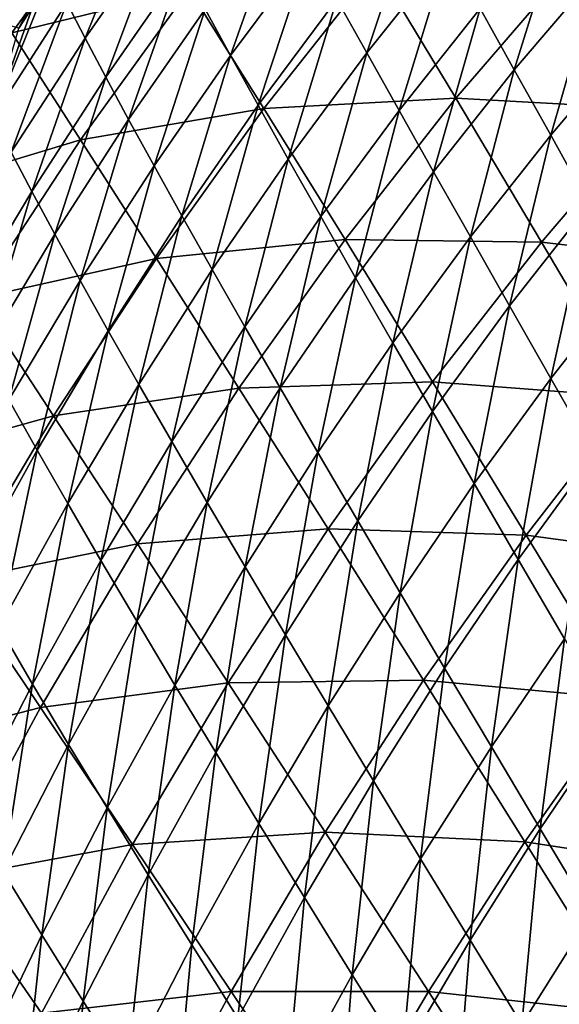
# Model space of a CAD drawing. Header units: millimetres. Extents: x -300 to 300, y -500 to 500.
# Tile 609 of 656: x -224 to -198, y 353 to 400. Entities that reach past the tile are written whole.
import ezdxf

# ---------------------------------------------------------------- set-up
doc = ezdxf.new("R2010")
doc.units = ezdxf.units.MM
doc.header["$LTSCALE"] = 81.481481
for name, color, linetype in [('20', 7, 'CONTINUOUS'), ('22', 7, 'CONTINUOUS'), ('25', 7, 'CONTINUOUS')]:
    doc.layers.add(name, color=color, linetype=linetype)

msp = doc.modelspace()

# ---------------------------------------------------------------- linework, layer by layer
at = {"layer": '20', "color": 7, "linetype": 'CONTINUOUS'}
for points in [[(-224.295, 399.792, 29.563), (-219.043, 407.049, 29.703), (-227.239, 404.346, 25.2), (-224.295, 399.792, 29.563)], [(-224.295, 399.792, 29.563), (-215.795, 401.894, 33.829), (-219.043, 407.049, 29.703), (-224.295, 399.792, 29.563)], [(-212.222, 396.172, 37.708), (-206.845, 402.993, 37.877), (-215.795, 401.894, 33.829), (-212.222, 396.172, 37.708)], [(-212.222, 396.172, 37.708), (-203.032, 396.661, 41.527), (-206.845, 402.993, 37.877), (-212.222, 396.172, 37.708)], [(-203.032, 396.661, 41.527), (-197.502, 403.083, 41.704), (-206.845, 402.993, 37.877), (-203.032, 396.661, 41.527)], [(-203.032, 396.661, 41.527), (-193.487, 396.136, 45.128), (-197.502, 403.083, 41.704), (-203.032, 396.661, 41.527)], [(-221.001, 394.671, 33.673), (-215.795, 401.894, 33.829), (-224.295, 399.792, 29.563), (-221.001, 394.671, 33.673)], [(-221.001, 394.671, 33.673), (-212.222, 396.172, 37.708), (-215.795, 401.894, 33.829), (-221.001, 394.671, 33.673)], [(-229.313, 392.161, 29.422), (-221.001, 394.671, 33.673), (-224.295, 399.792, 29.563), (-229.313, 392.161, 29.422)], [(-208.335, 389.898, 41.348), (-203.032, 396.661, 41.527), (-212.222, 396.172, 37.708), (-208.335, 389.898, 41.348)], [(-208.335, 389.898, 41.348), (-198.927, 389.778, 44.942), (-203.032, 396.661, 41.527), (-208.335, 389.898, 41.348)], [(-198.927, 389.778, 44.942), (-193.487, 396.136, 45.128), (-203.032, 396.661, 41.527), (-198.927, 389.778, 44.942)], [(-217.37, 388.997, 37.539), (-212.222, 396.172, 37.708), (-221.001, 394.671, 33.673), (-217.37, 388.997, 37.539)], [(-217.37, 388.997, 37.539), (-208.335, 389.898, 41.348), (-212.222, 396.172, 37.708), (-217.37, 388.997, 37.539)], [(-198.927, 389.778, 44.942), (-189.203, 388.638, 48.323), (-193.487, 396.136, 45.128), (-198.927, 389.778, 44.942)], [(-225.977, 387.08, 33.516), (-221.001, 394.671, 33.673), (-229.313, 392.161, 29.422), (-225.977, 387.08, 33.516)], [(-225.977, 387.08, 33.516), (-217.37, 388.997, 37.539), (-221.001, 394.671, 33.673), (-225.977, 387.08, 33.516)], [(-213.415, 382.786, 41.168), (-208.335, 389.898, 41.348), (-217.37, 388.997, 37.539), (-213.415, 382.786, 41.168)], [(-213.415, 382.786, 41.168), (-204.147, 383.084, 44.755), (-208.335, 389.898, 41.348), (-213.415, 382.786, 41.168)], [(-204.147, 383.084, 44.755), (-198.927, 389.778, 44.942), (-208.335, 389.898, 41.348), (-204.147, 383.084, 44.755)], [(-204.147, 383.084, 44.755), (-194.544, 382.356, 48.132), (-198.927, 389.778, 44.942), (-204.147, 383.084, 44.755)], [(-194.544, 382.356, 48.132), (-189.203, 388.638, 48.323), (-198.927, 389.778, 44.942), (-194.544, 382.356, 48.132)], [(-222.293, 381.462, 37.369), (-217.37, 388.997, 37.539), (-225.977, 387.08, 33.516), (-222.293, 381.462, 37.369)], [(-222.293, 381.462, 37.369), (-213.415, 382.786, 41.168), (-217.37, 388.997, 37.539), (-222.293, 381.462, 37.369)], [(-230.726, 379.117, 33.359), (-222.293, 381.462, 37.369), (-225.977, 387.08, 33.516), (-230.726, 379.117, 33.359)], [(-209.148, 376.05, 44.567), (-204.147, 383.084, 44.755), (-213.415, 382.786, 41.168), (-209.148, 376.05, 44.567)], [(-209.148, 376.05, 44.567), (-199.67, 375.747, 47.939), (-204.147, 383.084, 44.755), (-209.148, 376.05, 44.567)], [(-199.67, 375.747, 47.939), (-194.544, 382.356, 48.132), (-204.147, 383.084, 44.755), (-199.67, 375.747, 47.939)], [(-218.274, 375.321, 40.987), (-213.415, 382.786, 41.168), (-222.293, 381.462, 37.369), (-218.274, 375.321, 40.987)], [(-218.274, 375.321, 40.987), (-209.148, 376.05, 44.567), (-213.415, 382.786, 41.168), (-218.274, 375.321, 40.987)], [(-199.67, 375.747, 47.939), (-189.894, 374.412, 51.102), (-194.544, 382.356, 48.132), (-199.67, 375.747, 47.939)], [(-226.994, 373.561, 37.198), (-222.293, 381.462, 37.369), (-230.726, 379.117, 33.359), (-226.994, 373.561, 37.198)], [(-226.994, 373.561, 37.198), (-218.274, 375.321, 40.987), (-222.293, 381.462, 37.369), (-226.994, 373.561, 37.198)], [(-213.934, 368.67, 44.378), (-209.148, 376.05, 44.567), (-218.274, 375.321, 40.987), (-213.934, 368.67, 44.378)], [(-213.934, 368.67, 44.378), (-204.583, 368.803, 47.744), (-209.148, 376.05, 44.567), (-213.934, 368.67, 44.378)], [(-204.583, 368.803, 47.744), (-199.67, 375.747, 47.939), (-209.148, 376.05, 44.567), (-204.583, 368.803, 47.744)], [(-222.917, 367.497, 40.806), (-218.274, 375.321, 40.987), (-226.994, 373.561, 37.198), (-222.917, 367.497, 40.806)], [(-222.917, 367.497, 40.806), (-213.934, 368.67, 44.378), (-218.274, 375.321, 40.987), (-222.917, 367.497, 40.806)], [(-204.583, 368.803, 47.744), (-194.916, 367.899, 50.905), (-199.67, 375.747, 47.939), (-204.583, 368.803, 47.744)], [(-194.916, 367.899, 50.905), (-189.894, 374.412, 51.102), (-199.67, 375.747, 47.939), (-194.916, 367.899, 50.905)], [(-231.477, 365.287, 37.028), (-222.917, 367.497, 40.806), (-226.994, 373.561, 37.198), (-231.477, 365.287, 37.028)], [(-209.287, 361.522, 47.549), (-204.583, 368.803, 47.744), (-213.934, 368.67, 44.378), (-209.287, 361.522, 47.549)], [(-209.287, 361.522, 47.549), (-199.732, 361.06, 50.707), (-204.583, 368.803, 47.744), (-209.287, 361.522, 47.549)], [(-199.732, 361.06, 50.707), (-194.916, 367.899, 50.905), (-204.583, 368.803, 47.744), (-199.732, 361.06, 50.707)], [(-218.509, 360.938, 44.188), (-213.934, 368.67, 44.378), (-222.917, 367.497, 40.806), (-218.509, 360.938, 44.188)], [(-218.509, 360.938, 44.188), (-209.287, 361.522, 47.549), (-213.934, 368.67, 44.378), (-218.509, 360.938, 44.188)], [(-199.732, 361.06, 50.707), (-189.898, 359.556, 53.663), (-194.916, 367.899, 50.905), (-199.732, 361.06, 50.707)], [(-227.347, 359.308, 40.625), (-222.917, 367.497, 40.806), (-231.477, 365.287, 37.028), (-227.347, 359.308, 40.625)], [(-227.347, 359.308, 40.625), (-218.509, 360.938, 44.188), (-222.917, 367.497, 40.806), (-227.347, 359.308, 40.625)], [(-213.784, 353.897, 47.353), (-209.287, 361.522, 47.549), (-218.509, 360.938, 44.188), (-213.784, 353.897, 47.353)], [(-213.784, 353.897, 47.353), (-204.344, 353.892, 50.507), (-209.287, 361.522, 47.549), (-213.784, 353.897, 47.353)], [(-204.344, 353.892, 50.507), (-199.732, 361.06, 50.707), (-209.287, 361.522, 47.549), (-204.344, 353.892, 50.507)], [(-222.876, 352.849, 43.999), (-218.509, 360.938, 44.188), (-227.347, 359.308, 40.625), (-222.876, 352.849, 43.999)], [(-222.876, 352.849, 43.999), (-213.784, 353.897, 47.353), (-218.509, 360.938, 44.188), (-222.876, 352.849, 43.999)], [(-204.344, 353.892, 50.507), (-194.608, 352.835, 53.462), (-199.732, 361.06, 50.707), (-204.344, 353.892, 50.507)], [(-194.608, 352.835, 53.462), (-189.898, 359.556, 53.663), (-199.732, 361.06, 50.707), (-194.608, 352.835, 53.462)], [(-231.566, 350.749, 40.445), (-222.876, 352.849, 43.999), (-227.347, 359.308, 40.625), (-231.566, 350.749, 40.445)], [(-218.078, 345.924, 47.158), (-213.784, 353.897, 47.353), (-222.876, 352.849, 43.999), (-218.078, 345.924, 47.158)], [(-218.078, 345.924, 47.158), (-208.755, 346.388, 50.308), (-213.784, 353.897, 47.353), (-218.078, 345.924, 47.158)], [(-208.755, 346.388, 50.308), (-204.344, 353.892, 50.507), (-213.784, 353.897, 47.353), (-208.755, 346.388, 50.308)], [(-208.755, 346.388, 50.308), (-199.119, 345.792, 53.261), (-204.344, 353.892, 50.507), (-208.755, 346.388, 50.308)], [(-199.119, 345.792, 53.261), (-194.608, 352.835, 53.462), (-204.344, 353.892, 50.507), (-199.119, 345.792, 53.261)]]:
    msp.add_3dface(points, dxfattribs=at)
at = {"layer": '22', "color": 7, "linetype": 'CONTINUOUS'}
for points in [[(-221.658, 401.225, 10.031), (-217.998, 406.449, 10.061), (-220.782, 399.54, 11.968), (-221.658, 401.225, 10.031)], [(-220.782, 399.54, 11.968), (-217.998, 406.449, 10.061), (-217.12, 404.786, 12.006), (-220.782, 399.54, 11.968)], [(-215.037, 400.922, 15.861), (-211.249, 405.988, 15.922), (-213.827, 398.716, 17.763), (-215.037, 400.922, 15.861)], [(-213.827, 398.716, 17.763), (-211.249, 405.988, 15.922), (-210.043, 403.794, 17.833), (-213.827, 398.716, 17.763)], [(-208.725, 401.411, 19.721), (-204.821, 406.291, 19.803), (-207.293, 398.841, 21.585), (-208.725, 401.411, 19.721)], [(-207.293, 398.841, 21.585), (-204.821, 406.291, 19.803), (-203.401, 403.725, 21.673), (-207.293, 398.841, 21.585)], [(-201.872, 400.969, 23.513), (-197.867, 405.656, 23.611), (-200.234, 398.024, 25.32), (-201.872, 400.969, 23.513)], [(-200.234, 398.024, 25.32), (-197.867, 405.656, 23.611), (-196.249, 402.708, 25.423), (-200.234, 398.024, 25.32)], [(-220.782, 399.54, 11.968), (-217.12, 404.786, 12.006), (-219.798, 397.681, 13.894), (-220.782, 399.54, 11.968)], [(-219.798, 397.681, 13.894), (-217.12, 404.786, 12.006), (-216.134, 402.944, 13.941), (-219.798, 397.681, 13.894)], [(-213.827, 398.716, 17.763), (-210.043, 403.794, 17.833), (-212.501, 396.327, 19.644), (-213.827, 398.716, 17.763)], [(-212.501, 396.327, 19.644), (-210.043, 403.794, 17.833), (-208.725, 401.411, 19.721), (-212.501, 396.327, 19.644)], [(-207.293, 398.841, 21.585), (-203.401, 403.725, 21.673), (-205.749, 396.085, 23.419), (-207.293, 398.841, 21.585)], [(-205.749, 396.085, 23.419), (-203.401, 403.725, 21.673), (-201.872, 400.969, 23.513), (-205.749, 396.085, 23.419)], [(-219.798, 397.681, 13.894), (-216.134, 402.944, 13.941), (-218.699, 395.644, 15.805), (-219.798, 397.681, 13.894)], [(-218.699, 395.644, 15.805), (-216.134, 402.944, 13.941), (-215.037, 400.922, 15.861), (-218.699, 395.644, 15.805)], [(-200.234, 398.024, 25.32), (-196.249, 402.708, 25.423), (-198.49, 394.893, 27.09), (-200.234, 398.024, 25.32)], [(-198.49, 394.893, 27.09), (-196.249, 402.708, 25.423), (-194.526, 399.571, 27.198), (-198.49, 394.893, 27.09)], [(-221.658, 401.225, 10.031), (-225.192, 395.78, 10.011), (-222.641, 402.027, 8.385), (-221.658, 401.225, 10.031)], [(-222.641, 402.027, 8.385), (-225.192, 395.78, 10.011), (-223.304, 401.024, 8.39), (-222.641, 402.027, 8.385)], [(-225.192, 395.78, 10.011), (-221.658, 401.225, 10.031), (-224.32, 394.075, 11.939), (-225.192, 395.78, 10.011)], [(-224.32, 394.075, 11.939), (-221.658, 401.225, 10.031), (-220.782, 399.54, 11.968), (-224.32, 394.075, 11.939)], [(-212.501, 396.327, 19.644), (-208.725, 401.411, 19.721), (-211.058, 393.755, 21.5), (-212.501, 396.327, 19.644)], [(-211.058, 393.755, 21.5), (-208.725, 401.411, 19.721), (-207.293, 398.841, 21.585), (-211.058, 393.755, 21.5)], [(-223.304, 401.024, 8.39), (-225.192, 395.78, 10.011), (-223.959, 400.017, 8.395), (-223.304, 401.024, 8.39)], [(-218.699, 395.644, 15.805), (-215.037, 400.922, 15.861), (-217.485, 393.43, 17.699), (-218.699, 395.644, 15.805)], [(-217.485, 393.43, 17.699), (-215.037, 400.922, 15.861), (-213.827, 398.716, 17.763), (-217.485, 393.43, 17.699)], [(-205.749, 396.085, 23.419), (-201.872, 400.969, 23.513), (-204.095, 393.145, 25.219), (-205.749, 396.085, 23.419)], [(-204.095, 393.145, 25.219), (-201.872, 400.969, 23.513), (-200.234, 398.024, 25.32), (-204.095, 393.145, 25.219)], [(-224.32, 394.075, 11.939), (-220.782, 399.54, 11.968), (-223.336, 392.2, 13.854), (-224.32, 394.075, 11.939)], [(-223.336, 392.2, 13.854), (-220.782, 399.54, 11.968), (-219.798, 397.681, 13.894), (-223.336, 392.2, 13.854)], [(-198.49, 394.893, 27.09), (-194.526, 399.571, 27.198), (-196.64, 391.578, 28.818), (-198.49, 394.893, 27.09)], [(-217.485, 393.43, 17.699), (-213.827, 398.716, 17.763), (-216.151, 391.036, 19.572), (-217.485, 393.43, 17.699)], [(-216.151, 391.036, 19.572), (-213.827, 398.716, 17.763), (-212.501, 396.327, 19.644), (-216.151, 391.036, 19.572)], [(-211.058, 393.755, 21.5), (-207.293, 398.841, 21.585), (-209.501, 391.002, 23.327), (-211.058, 393.755, 21.5)], [(-209.501, 391.002, 23.327), (-207.293, 398.841, 21.585), (-205.749, 396.085, 23.419), (-209.501, 391.002, 23.327)], [(-204.095, 393.145, 25.219), (-200.234, 398.024, 25.32), (-202.33, 390.023, 26.983), (-204.095, 393.145, 25.219)], [(-202.33, 390.023, 26.983), (-200.234, 398.024, 25.32), (-198.49, 394.893, 27.09), (-202.33, 390.023, 26.983)], [(-223.336, 392.2, 13.854), (-219.798, 397.681, 13.894), (-222.237, 390.152, 15.755), (-223.336, 392.2, 13.854)], [(-222.237, 390.152, 15.755), (-219.798, 397.681, 13.894), (-218.699, 395.644, 15.805), (-222.237, 390.152, 15.755)], [(-216.151, 391.036, 19.572), (-212.501, 396.327, 19.644), (-214.699, 388.464, 21.419), (-216.151, 391.036, 19.572)], [(-214.699, 388.464, 21.419), (-212.501, 396.327, 19.644), (-211.058, 393.755, 21.5), (-214.699, 388.464, 21.419)], [(-209.501, 391.002, 23.327), (-205.749, 396.085, 23.419), (-207.831, 388.069, 25.121), (-209.501, 391.002, 23.327)], [(-207.831, 388.069, 25.121), (-205.749, 396.085, 23.419), (-204.095, 393.145, 25.219), (-207.831, 388.069, 25.121)], [(-222.237, 390.152, 15.755), (-218.699, 395.644, 15.805), (-221.018, 387.931, 17.64), (-222.237, 390.152, 15.755)], [(-221.018, 387.931, 17.64), (-218.699, 395.644, 15.805), (-217.485, 393.43, 17.699), (-221.018, 387.931, 17.64)], [(-202.33, 390.023, 26.983), (-198.49, 394.893, 27.09), (-200.457, 386.721, 28.707), (-202.33, 390.023, 26.983)], [(-200.457, 386.721, 28.707), (-198.49, 394.893, 27.09), (-196.64, 391.578, 28.818), (-200.457, 386.721, 28.707)], [(-226.752, 386.498, 13.822), (-224.32, 394.075, 11.939), (-223.336, 392.2, 13.854), (-226.752, 386.498, 13.822)], [(-214.699, 388.464, 21.419), (-211.058, 393.755, 21.5), (-213.13, 385.715, 23.238), (-214.699, 388.464, 21.419)], [(-213.13, 385.715, 23.238), (-211.058, 393.755, 21.5), (-209.501, 391.002, 23.327), (-213.13, 385.715, 23.238)], [(-221.018, 387.931, 17.64), (-217.485, 393.43, 17.699), (-219.679, 385.535, 19.503), (-221.018, 387.931, 17.64)], [(-219.679, 385.535, 19.503), (-217.485, 393.43, 17.699), (-216.151, 391.036, 19.572), (-219.679, 385.535, 19.503)], [(-207.831, 388.069, 25.121), (-204.095, 393.145, 25.219), (-206.047, 384.958, 26.879), (-207.831, 388.069, 25.121)], [(-206.047, 384.958, 26.879), (-204.095, 393.145, 25.219), (-202.33, 390.023, 26.983), (-206.047, 384.958, 26.879)], [(-226.752, 386.498, 13.822), (-223.336, 392.2, 13.854), (-225.651, 384.442, 15.712), (-226.752, 386.498, 13.822)], [(-225.651, 384.442, 15.712), (-223.336, 392.2, 13.854), (-222.237, 390.152, 15.755), (-225.651, 384.442, 15.712)], [(-200.457, 386.721, 28.707), (-196.64, 391.578, 28.818), (-198.478, 383.241, 30.387), (-200.457, 386.721, 28.707)], [(-198.478, 383.241, 30.387), (-196.64, 391.578, 28.818), (-194.686, 388.081, 30.503), (-198.478, 383.241, 30.387)], [(-219.679, 385.535, 19.503), (-216.151, 391.036, 19.572), (-218.218, 382.965, 21.342), (-219.679, 385.535, 19.503)], [(-218.218, 382.965, 21.342), (-216.151, 391.036, 19.572), (-214.699, 388.464, 21.419), (-218.218, 382.965, 21.342)], [(-213.13, 385.715, 23.238), (-209.501, 391.002, 23.327), (-211.445, 382.791, 25.025), (-213.13, 385.715, 23.238)], [(-211.445, 382.791, 25.025), (-209.501, 391.002, 23.327), (-207.831, 388.069, 25.121), (-211.445, 382.791, 25.025)], [(-225.651, 384.442, 15.712), (-222.237, 390.152, 15.755), (-224.43, 382.216, 17.586), (-225.651, 384.442, 15.712)], [(-224.43, 382.216, 17.586), (-222.237, 390.152, 15.755), (-221.018, 387.931, 17.64), (-224.43, 382.216, 17.586)], [(-206.047, 384.958, 26.879), (-202.33, 390.023, 26.983), (-204.153, 381.67, 28.596), (-206.047, 384.958, 26.879)], [(-204.153, 381.67, 28.596), (-202.33, 390.023, 26.983), (-200.457, 386.721, 28.707), (-204.153, 381.67, 28.596)], [(-218.218, 382.965, 21.342), (-214.699, 388.464, 21.419), (-216.638, 380.224, 23.153), (-218.218, 382.965, 21.342)], [(-216.638, 380.224, 23.153), (-214.699, 388.464, 21.419), (-213.13, 385.715, 23.238), (-216.638, 380.224, 23.153)], [(-211.445, 382.791, 25.025), (-207.831, 388.069, 25.121), (-209.644, 379.694, 26.776), (-211.445, 382.791, 25.025)], [(-209.644, 379.694, 26.776), (-207.831, 388.069, 25.121), (-206.047, 384.958, 26.879), (-209.644, 379.694, 26.776)], [(-198.478, 383.241, 30.387), (-194.686, 388.081, 30.503), (-196.396, 379.587, 32.022), (-198.478, 383.241, 30.387)], [(-224.43, 382.216, 17.586), (-221.018, 387.931, 17.64), (-223.085, 379.82, 19.439), (-224.43, 382.216, 17.586)], [(-223.085, 379.82, 19.439), (-221.018, 387.931, 17.64), (-219.679, 385.535, 19.503), (-223.085, 379.82, 19.439)], [(-204.153, 381.67, 28.596), (-200.457, 386.721, 28.707), (-202.15, 378.21, 30.271), (-204.153, 381.67, 28.596)], [(-202.15, 378.21, 30.271), (-200.457, 386.721, 28.707), (-198.478, 383.241, 30.387), (-202.15, 378.21, 30.271)], [(-216.638, 380.224, 23.153), (-213.13, 385.715, 23.238), (-214.938, 377.311, 24.932), (-216.638, 380.224, 23.153)], [(-214.938, 377.311, 24.932), (-213.13, 385.715, 23.238), (-211.445, 382.791, 25.025), (-214.938, 377.311, 24.932)], [(-223.085, 379.82, 19.439), (-219.679, 385.535, 19.503), (-221.616, 377.255, 21.268), (-223.085, 379.82, 19.439)], [(-221.616, 377.255, 21.268), (-219.679, 385.535, 19.503), (-218.218, 382.965, 21.342), (-221.616, 377.255, 21.268)], [(-209.644, 379.694, 26.776), (-206.047, 384.958, 26.879), (-207.729, 376.424, 28.488), (-209.644, 379.694, 26.776)], [(-207.729, 376.424, 28.488), (-206.047, 384.958, 26.879), (-204.153, 381.67, 28.596), (-207.729, 376.424, 28.488)], [(-221.616, 377.255, 21.268), (-218.218, 382.965, 21.342), (-220.026, 374.523, 23.07), (-221.616, 377.255, 21.268)], [(-220.026, 374.523, 23.07), (-218.218, 382.965, 21.342), (-216.638, 380.224, 23.153), (-220.026, 374.523, 23.07)], [(-202.15, 378.21, 30.271), (-198.478, 383.241, 30.387), (-200.041, 374.58, 31.902), (-202.15, 378.21, 30.271)], [(-200.041, 374.58, 31.902), (-198.478, 383.241, 30.387), (-196.396, 379.587, 32.022), (-200.041, 374.58, 31.902)], [(-214.938, 377.311, 24.932), (-211.445, 382.791, 25.025), (-213.121, 374.229, 26.676), (-214.938, 377.311, 24.932)], [(-213.121, 374.229, 26.676), (-211.445, 382.791, 25.025), (-209.644, 379.694, 26.776), (-213.121, 374.229, 26.676)], [(-226.371, 373.888, 19.379), (-224.43, 382.216, 17.586), (-223.085, 379.82, 19.439), (-226.371, 373.888, 19.379)], [(-207.729, 376.424, 28.488), (-204.153, 381.67, 28.596), (-205.703, 372.985, 30.157), (-207.729, 376.424, 28.488)], [(-205.703, 372.985, 30.157), (-204.153, 381.67, 28.596), (-202.15, 378.21, 30.271), (-205.703, 372.985, 30.157)], [(-220.026, 374.523, 23.07), (-216.638, 380.224, 23.153), (-218.314, 371.624, 24.841), (-220.026, 374.523, 23.07)], [(-218.314, 371.624, 24.841), (-216.638, 380.224, 23.153), (-214.938, 377.311, 24.932), (-218.314, 371.624, 24.841)], [(-226.371, 373.888, 19.379), (-223.085, 379.82, 19.439), (-224.896, 371.331, 21.198), (-226.371, 373.888, 19.379)], [(-224.896, 371.331, 21.198), (-223.085, 379.82, 19.439), (-221.616, 377.255, 21.268), (-224.896, 371.331, 21.198)], [(-213.121, 374.229, 26.676), (-209.644, 379.694, 26.776), (-211.187, 370.979, 28.381), (-213.121, 374.229, 26.676)], [(-211.187, 370.979, 28.381), (-209.644, 379.694, 26.776), (-207.729, 376.424, 28.488), (-211.187, 370.979, 28.381)], [(-200.041, 374.58, 31.902), (-196.396, 379.587, 32.022), (-197.83, 370.782, 33.488), (-200.041, 374.58, 31.902)], [(-205.703, 372.985, 30.157), (-202.15, 378.21, 30.271), (-203.569, 369.381, 31.783), (-205.703, 372.985, 30.157)], [(-203.569, 369.381, 31.783), (-202.15, 378.21, 30.271), (-200.041, 374.58, 31.902), (-203.569, 369.381, 31.783)], [(-224.896, 371.331, 21.198), (-221.616, 377.255, 21.268), (-223.295, 368.61, 22.99), (-224.896, 371.331, 21.198)], [(-223.295, 368.61, 22.99), (-221.616, 377.255, 21.268), (-220.026, 374.523, 23.07), (-223.295, 368.61, 22.99)], [(-218.314, 371.624, 24.841), (-214.938, 377.311, 24.932), (-216.481, 368.56, 26.577), (-218.314, 371.624, 24.841)], [(-216.481, 368.56, 26.577), (-214.938, 377.311, 24.932), (-213.121, 374.229, 26.676), (-216.481, 368.56, 26.577)], [(-211.187, 370.979, 28.381), (-207.729, 376.424, 28.488), (-209.14, 367.565, 30.044), (-211.187, 370.979, 28.381)], [(-209.14, 367.565, 30.044), (-207.729, 376.424, 28.488), (-205.703, 372.985, 30.157), (-209.14, 367.565, 30.044)], [(-223.295, 368.61, 22.99), (-220.026, 374.523, 23.07), (-221.572, 365.728, 24.752), (-223.295, 368.61, 22.99)], [(-221.572, 365.728, 24.752), (-220.026, 374.523, 23.07), (-218.314, 371.624, 24.841), (-221.572, 365.728, 24.752)], [(-203.569, 369.381, 31.783), (-200.041, 374.58, 31.902), (-201.33, 365.613, 33.364), (-203.569, 369.381, 31.783)], [(-201.33, 365.613, 33.364), (-200.041, 374.58, 31.902), (-197.83, 370.782, 33.488), (-201.33, 365.613, 33.364)], [(-216.481, 368.56, 26.577), (-213.121, 374.229, 26.676), (-214.529, 365.333, 28.275), (-216.481, 368.56, 26.577)], [(-214.529, 365.333, 28.275), (-213.121, 374.229, 26.676), (-211.187, 370.979, 28.381), (-214.529, 365.333, 28.275)], [(-209.14, 367.565, 30.044), (-205.703, 372.985, 30.157), (-206.982, 363.988, 31.665), (-209.14, 367.565, 30.044)], [(-206.982, 363.988, 31.665), (-205.703, 372.985, 30.157), (-203.569, 369.381, 31.783), (-206.982, 363.988, 31.665)], [(-221.572, 365.728, 24.752), (-218.314, 371.624, 24.841), (-219.725, 362.685, 26.481), (-221.572, 365.728, 24.752)], [(-219.725, 362.685, 26.481), (-218.314, 371.624, 24.841), (-216.481, 368.56, 26.577), (-219.725, 362.685, 26.481)], [(-226.449, 362.483, 22.913), (-224.896, 371.331, 21.198), (-223.295, 368.61, 22.99), (-226.449, 362.483, 22.913)], [(-214.529, 365.333, 28.275), (-211.187, 370.979, 28.381), (-212.462, 361.945, 29.933), (-214.529, 365.333, 28.275)], [(-212.462, 361.945, 29.933), (-211.187, 370.979, 28.381), (-209.14, 367.565, 30.044), (-212.462, 361.945, 29.933)], [(-201.33, 365.613, 33.364), (-197.83, 370.782, 33.488), (-198.989, 361.684, 34.899), (-201.33, 365.613, 33.364)], [(-198.989, 361.684, 34.899), (-197.83, 370.782, 33.488), (-195.519, 366.821, 35.026), (-198.989, 361.684, 34.899)], [(-206.982, 363.988, 31.665), (-203.569, 369.381, 31.783), (-204.717, 360.252, 33.242), (-206.982, 363.988, 31.665)], [(-204.717, 360.252, 33.242), (-203.569, 369.381, 31.783), (-201.33, 365.613, 33.364), (-204.717, 360.252, 33.242)], [(-226.449, 362.483, 22.913), (-223.295, 368.61, 22.99), (-224.714, 359.62, 24.666), (-226.449, 362.483, 22.913)], [(-224.714, 359.62, 24.666), (-223.295, 368.61, 22.99), (-221.572, 365.728, 24.752), (-224.714, 359.62, 24.666)], [(-219.725, 362.685, 26.481), (-216.481, 368.56, 26.577), (-217.757, 359.483, 28.172), (-219.725, 362.685, 26.481)], [(-217.757, 359.483, 28.172), (-216.481, 368.56, 26.577), (-214.529, 365.333, 28.275), (-217.757, 359.483, 28.172)], [(-212.462, 361.945, 29.933), (-209.14, 367.565, 30.044), (-210.281, 358.399, 31.548), (-212.462, 361.945, 29.933)], [(-210.281, 358.399, 31.548), (-209.14, 367.565, 30.044), (-206.982, 363.988, 31.665), (-210.281, 358.399, 31.548)], [(-198.989, 361.684, 34.899), (-195.519, 366.821, 35.026), (-196.548, 357.599, 36.386), (-198.989, 361.684, 34.899)], [(-224.714, 359.62, 24.666), (-221.572, 365.728, 24.752), (-222.854, 356.6, 26.386), (-224.714, 359.62, 24.666)], [(-222.854, 356.6, 26.386), (-221.572, 365.728, 24.752), (-219.725, 362.685, 26.481), (-222.854, 356.6, 26.386)], [(-204.717, 360.252, 33.242), (-201.33, 365.613, 33.364), (-202.346, 356.359, 34.773), (-204.717, 360.252, 33.242)], [(-202.346, 356.359, 34.773), (-201.33, 365.613, 33.364), (-198.989, 361.684, 34.899), (-202.346, 356.359, 34.773)], [(-217.757, 359.483, 28.172), (-214.529, 365.333, 28.275), (-215.67, 356.124, 29.823), (-217.757, 359.483, 28.172)], [(-215.67, 356.124, 29.823), (-214.529, 365.333, 28.275), (-212.462, 361.945, 29.933), (-215.67, 356.124, 29.823)], [(-210.281, 358.399, 31.548), (-206.982, 363.988, 31.665), (-207.991, 354.697, 33.12), (-210.281, 358.399, 31.548)], [(-207.991, 354.697, 33.12), (-206.982, 363.988, 31.665), (-204.717, 360.252, 33.242), (-207.991, 354.697, 33.12)], [(-222.854, 356.6, 26.386), (-219.725, 362.685, 26.481), (-220.871, 353.426, 28.07), (-222.854, 356.6, 26.386)], [(-220.871, 353.426, 28.07), (-219.725, 362.685, 26.481), (-217.757, 359.483, 28.172), (-220.871, 353.426, 28.07)], [(-215.67, 356.124, 29.823), (-212.462, 361.945, 29.933), (-213.468, 352.611, 31.433), (-215.67, 356.124, 29.823)], [(-213.468, 352.611, 31.433), (-212.462, 361.945, 29.933), (-210.281, 358.399, 31.548), (-213.468, 352.611, 31.433)], [(-202.346, 356.359, 34.773), (-198.989, 361.684, 34.899), (-199.874, 352.313, 36.256), (-202.346, 356.359, 34.773)], [(-199.874, 352.313, 36.256), (-198.989, 361.684, 34.899), (-196.548, 357.599, 36.386), (-199.874, 352.313, 36.256)], [(-207.991, 354.697, 33.12), (-204.717, 360.252, 33.242), (-205.593, 350.843, 34.647), (-207.991, 354.697, 33.12)], [(-205.593, 350.843, 34.647), (-204.717, 360.252, 33.242), (-202.346, 356.359, 34.773), (-205.593, 350.843, 34.647)], [(-225.871, 350.304, 26.293), (-224.714, 359.62, 24.666), (-222.854, 356.6, 26.386), (-225.871, 350.304, 26.293)], [(-220.871, 353.426, 28.07), (-217.757, 359.483, 28.172), (-218.766, 350.099, 29.714), (-220.871, 353.426, 28.07)], [(-218.766, 350.099, 29.714), (-217.757, 359.483, 28.172), (-215.67, 356.124, 29.823), (-218.766, 350.099, 29.714)], [(-213.468, 352.611, 31.433), (-210.281, 358.399, 31.548), (-211.154, 348.947, 33), (-213.468, 352.611, 31.433)], [(-211.154, 348.947, 33), (-210.281, 358.399, 31.548), (-207.991, 354.697, 33.12), (-211.154, 348.947, 33)], [(-199.874, 352.313, 36.256), (-196.548, 357.599, 36.386), (-197.304, 348.116, 37.691), (-199.874, 352.313, 36.256)], [(-225.871, 350.304, 26.293), (-222.854, 356.6, 26.386), (-223.873, 347.16, 27.969), (-225.871, 350.304, 26.293)], [(-223.873, 347.16, 27.969), (-222.854, 356.6, 26.386), (-220.871, 353.426, 28.07), (-223.873, 347.16, 27.969)], [(-218.766, 350.099, 29.714), (-215.67, 356.124, 29.823), (-216.544, 346.622, 31.318), (-218.766, 350.099, 29.714)], [(-216.544, 346.622, 31.318), (-215.67, 356.124, 29.823), (-213.468, 352.611, 31.433), (-216.544, 346.622, 31.318)], [(-205.593, 350.843, 34.647), (-202.346, 356.359, 34.773), (-203.091, 346.839, 36.127), (-205.593, 350.843, 34.647)], [(-203.091, 346.839, 36.127), (-202.346, 356.359, 34.773), (-199.874, 352.313, 36.256), (-203.091, 346.839, 36.127)], [(-211.154, 348.947, 33), (-207.991, 354.697, 33.12), (-208.73, 345.134, 34.522), (-211.154, 348.947, 33)], [(-208.73, 345.134, 34.522), (-207.991, 354.697, 33.12), (-205.593, 350.843, 34.647), (-208.73, 345.134, 34.522)], [(-223.873, 347.16, 27.969), (-220.871, 353.426, 28.07), (-221.752, 343.868, 29.607), (-223.873, 347.16, 27.969)], [(-221.752, 343.868, 29.607), (-220.871, 353.426, 28.07), (-218.766, 350.099, 29.714), (-221.752, 343.868, 29.607)]]:
    msp.add_3dface(points, dxfattribs=at)
at = {"layer": '25', "color": 7, "linetype": 'CONTINUOUS'}
for points in [[(-221.375, 407.058, 6.242), (-224.825, 400.255, 7.3), (-225.609, 400.77, 6.258), (-221.375, 407.058, 6.242)], [(-220.611, 406.513, 7.279), (-224.825, 400.255, 7.3), (-221.375, 407.058, 6.242), (-220.611, 406.513, 7.279)], [(-220.611, 406.513, 7.279), (-223.959, 400.017, 8.395), (-224.825, 400.255, 7.3), (-220.611, 406.513, 7.279)], [(-223.304, 401.024, 8.39), (-223.959, 400.017, 8.395), (-220.611, 406.513, 7.279), (-223.304, 401.024, 8.39)]]:
    msp.add_3dface(points, dxfattribs=at)

doc.saveas('drawing.dxf')
